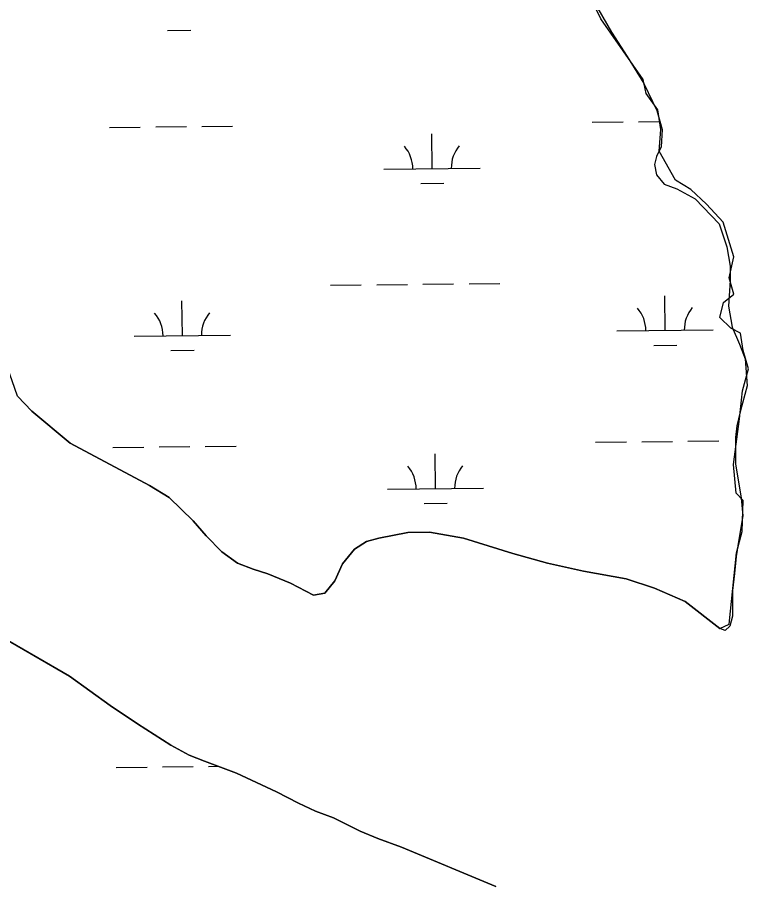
# Model space of a CAD drawing. Extents: x 3734862 to 3772949, y 391520 to 417239.
# Drawn here: x 3766204 to 3766964, y 404218 to 405122 of the extents above; entities that cross this region are included whole.
import ezdxf

# ---------------------------------------------------------------- set-up
doc = ezdxf.new("R2010")
doc.units = 0
for name, color, linetype in [('V-RIVR-EDGE', 7, 'Continuous'), ('V-TOPO-SHOR', 7, 'Continuous'), ('V-WETL-SWMP', 7, 'Continuous')]:
    doc.layers.add(name, color=color, linetype=linetype)

msp = doc.modelspace()

# ---------------------------------------------------------------- linework, layer by layer
at = {"layer": 'V-RIVR-EDGE'}
msp.add_spline([(3755702.08, 404495.32), (3755757.18, 404470.77), (3755793.3, 404451.23), (3755852.47, 404424.41), (3755881.39, 404415.75), (3755906.23, 404404.38), (3755920.22, 404395.76), (3755948.67, 404379.41), (3755958.16, 404378.93), (3755969.01, 404378), (3755990.69, 404368.45), (3756022.75, 404350.29), (3756054.82, 404336.64), (3756079.66, 404323.02), (3756103.59, 404309.39), (3756144.23, 404288.04), (3756167.69, 404268.99), (3756188.91, 404253.57), (3756231.36, 404233.11), (3756271.56, 404217.19), (3756299.11, 404203.1), (3756403.01, 404163.51), (3756460.37, 404140.31), (3756508.69, 404114.87), (3756530.82, 404103.96), (3756588.18, 404078.04), (3756639.21, 404052.15), (3756694.29, 404019.45), (3756726.8, 403998.12), (3756735.82, 403989.06), (3756740.32, 403979.55), (3756740.3, 403973.22), (3756740.74, 403967.79), (3756747.5, 403960.54), (3756759.69, 403953.73), (3756786.34, 403941.46), (3756814.34, 403929.18), (3756864.47, 403904.64), (3756889.32, 403895.98), (3756899.72, 403897.32), (3756908.33, 403901.82), (3756919.18, 403901.34), (3756933.18, 403894.07), (3756945.83, 403892.68), (3756956.23, 403893.11), (3756962.12, 403897.16), (3756970.71, 403896.69), (3756978.39, 403894.41), (3756992.41, 403894.83), (3757002.82, 403897.51), (3757019.1, 403901.54), (3757027.7, 403901.52), (3757034.02, 403901.05), (3757036.27, 403896.53), (3757036.71, 403891.1), (3757038.5, 403883.41), (3757046.62, 403874.34), (3757060.62, 403866.17), (3757076.41, 403853.92), (3757104.39, 403831.25), (3757122.44, 403816.73), (3757145.47, 403804.47), (3757165.34, 403796.73), (3757181.6, 403787.2), (3757194.24, 403777.67), (3757213.65, 403765.41), (3757229.9, 403756.33), (3757251.58, 403745.88), (3757266.49, 403741.32), (3757283.2, 403734.49), (3757308.94, 403720.87), (3757360.42, 403694.06), (3757393.83, 403670.92), (3757429.96, 403657.26), (3757461.59, 403645.43), (3757505.4, 403628.14), (3757548.31, 403610.4), (3757591.66, 403587.23), (3757649.45, 403552.27), (3757711.75, 403512.78), (3757753.76, 403493.23), (3757766.86, 403487.78), (3757773.19, 403487.76), (3757785.86, 403494.06), (3757794.45, 403494.04), (3757803.49, 403489.49), (3757807.08, 403480.89), (3757810.64, 403456.02), (3757814.23, 403447.87), (3757826.42, 403436.99), (3757854.41, 403422.9), (3757930.26, 403373.88), (3757975.85, 403342.57), (3758005.19, 403323.5), (3758062.07, 403286.74), (3758092.31, 403263.6), (3758175.82, 403209.59), (3758234.51, 403169.2), (3758283.7, 403133.81), (3758328.84, 403103.41), (3758399.23, 403041.74), (3758421.79, 403023.15), (3758438.05, 403017.68), (3758463.83, 403017.62), (3758491.43, 403026.14), (3758504.53, 403022.04), (3758513.56, 403014.33), (3758513.99, 403006.19), (3758499.95, 402997.18), (3758498.12, 402989.95), (3758502.16, 402978.18), (3758510.73, 402969.57), (3758522.02, 402962.76), (3758545.05, 402948.69), (3758582.07, 402926.89), (3758650.23, 402878.79), (3758697.61, 402840.7), (3758721.52, 402820.29), (3758740.94, 402809.39), (3758782.02, 402784.87), (3758831.24, 402755.36), (3758902.12, 402711.78), (3758960.36, 402675.46), (3759018.58, 402634.62), (3759069.59, 402599.68), (3759134.59, 402553.4), (3759185.57, 402508.06), (3759223.48, 402478.12), (3759262.29, 402448.18), (3759321.41, 402402.37), (3759371.51, 402366.07), (3759431.54, 402323.42), (3759463.59, 402300.28), (3759488.86, 402281.68), (3759576.89, 402222.68), (3759626.99, 402186.84), (3759672.12, 402153.72), (3759778.21, 402087.44), (3759832.83, 402050.68), (3759873, 402019.38), (3759909.55, 401989.45), (3760050.81, 401883.75), (3760100.02, 401850.16), (3760145.61, 401819.31), (3760185.77, 401788.01), (3760211.95, 401766.69), (3760254.82, 401734.48), (3760285.51, 401709.08), (3760303.12, 401700.45), (3760325.25, 401691.35), (3760352.78, 401671.39), (3760391.14, 401641), (3760430.41, 401611.96), (3760461.55, 401590.18), (3760536.95, 401542.97), (3760582.99, 401510.76), (3760602.85, 401495.79), (3760629.02, 401477.18), (3760672.36, 401449.49), (3760711.19, 401426.79), (3760818.61, 401347.85), (3760872.33, 401310.64), (3760925.58, 401271.62), (3760948.6, 401251.67), (3761039.76, 401181.81), (3761107.02, 401135.52), (3761151.7, 401104.67), (3761172.93, 401093.31), (3761186.03, 401090.57), (3761199.15, 401092.79), (3761219.51, 401099.07), (3761228.11, 401099.5), (3761233.52, 401095.42), (3761236.67, 401087.73), (3761236.64, 401077.78), (3761228.47, 401063.78), (3761223.03, 401057.47), (3761223.01, 401049.33), (3761228.86, 401039.37), (3761242.39, 401026.67), (3761254.14, 401021.67), (3761266.79, 401018.47), (3761292.52, 401001.68), (3761317.34, 400980.37), (3761342.15, 400955.44), (3761463.07, 400853.4), (3761509.99, 400812.14), (3761550.15, 400777.68), (3761585.34, 400746.84), (3761681.47, 400674.26), (3761756.4, 400618.91), (3761817.77, 400572.19), (3761878.26, 400530.44), (3761996.49, 400436.55), (3762057.42, 400389.83), (3762104.8, 400352.63), (3762156.25, 400313.17), (3762204.54, 400277.33), (3762245.17, 400247.84), (3762291.65, 400210.19), (3762325.94, 400182.07), (3762356.18, 400159.84), (3762404.02, 400123.55), (3762432.9, 400101.32), (3762455.49, 400091.32), (3762473.53, 400075.9), (3762512.34, 400044.16), (3762551.6, 400012.41), (3762593.58, 399983.82), (3762620.21, 399963.4), (3762661.74, 399937.08), (3762686.57, 399919.83), (3762793.08, 399841.35), (3762834.61, 399812.76), (3762873.44, 399790.05), (3762923.1, 399758.28), (3762956.96, 399737.4), (3762984.05, 399721.5), (3763024.22, 399693.37), (3763075.23, 399657.52), (3763115.86, 399633.91), (3763172.75, 399601.21), (3763228.74, 399568.52), (3763285.17, 399533.57), (3763344.31, 399494.08), (3763398.47, 399455.06), (3763444.06, 399421.04), (3763484.68, 399391.09), (3763603.38, 399303.08), (3763654.82, 399261.81), (3763661.14, 399259.53), (3763667.01, 399254.54), (3763671.96, 399245.04), (3763696.33, 399224.18), (3763722.94, 399200.15), (3763745.5, 399180.2), (3763818.14, 399117.17), (3763841.61, 399099.47), (3763852.45, 399092.21), (3763858.76, 399084.06), (3763874.99, 399067.29), (3763898, 399045.98), (3763924.62, 399023.76), (3763949, 399007.87), (3763970.2, 398987.47), (3764004.03, 398952.57), (3764028.38, 398926.74), (3764056.8, 398899.54), (3764092.88, 398862.37), (3764130.77, 398826.11), (3764147.01, 398811.6), (3764152.86, 398799.83), (3764162.32, 398783.53), (3764173.58, 398768.58), (3764186.67, 398757.24), (3764206.08, 398746.34), (3764226.87, 398742.22), (3764246.29, 398733.58), (3764269.32, 398717.7), (3764284.2, 398703.19), (3764301.81, 398691.84), (3764323.02, 398678.23), (3764345.14, 398660.99), (3764412.35, 398596.62), (3764457.02, 398559.88), (3764502.6, 398522.69), (3764538.26, 398497.74), (3764566.26, 398486.36), (3764583.89, 398484.51), (3764604.25, 398486.27), (3764616.45, 398486.24), (3764626.39, 398481.69), (3764630.89, 398474.45), (3764636.29, 398461.32), (3764634.9, 398450.02), (3764631.72, 398441.44), (3764633.06, 398434.65), (3764636.21, 398430.12), (3764643.89, 398425.58), (3764661.06, 398421.47), (3764685.44, 398409.2), (3764715.22, 398382), (3764745.45, 398356.15), (3764793.31, 398328), (3764844.31, 398292.6), (3764885.83, 398258.14), (3764918.78, 398234.54), (3764992.82, 398187.79), (3765058.27, 398144.22), (3765088.07, 398128.32), (3765140.91, 398100.15), (3765168.89, 398079.74), (3765193.71, 398061.59), (3765246.12, 398042.02), (3765282.23, 398018.42), (3765309.74, 397989.41), (3765339.95, 397955.42), (3765361.15, 397933.67), (3765382.35, 397911.91), (3765434.69, 397867.92), (3765477.57, 397838.43), (3765508.73, 397823.88), (3765545.3, 397801.18), (3765575.54, 397778.05), (3765617.52, 397749.91), (3765653.64, 397726.31), (3765681.63, 397709.96), (3765727.23, 397684.53), (3765761.99, 397660.02), (3765771.94, 397659.55), (3765788.21, 397659.96), (3765793.64, 397658.14), (3765793.63, 397653.62), (3765785.47, 397648.66), (3765785.47, 397645.5), (3765790.86, 397632.82), (3765800.33, 397623.76), (3765814.78, 397612.87), (3765831.94, 397605.59), (3765847.31, 397603.29), (3765858.15, 397598.75), (3765865.82, 397593.3), (3765888.84, 397576.97), (3765908.7, 397561.54), (3765918.16, 397548.41), (3765919.5, 397542.07), (3765921.3, 397536.19), (3765926.71, 397533.46), (3765933.05, 397534.35), (3765940.73, 397533.43), (3765944.79, 397530.25), (3765956.97, 397519.37), (3765987.67, 397499.85), (3766024.67, 397468.11), (3766059.41, 397438.18), (3766085.13, 397413.25), (3766102.73, 397400.09), (3766131.61, 397377.42), (3766172.69, 397350.18), (3766210.59, 397318.89), (3766264.32, 397285.3), (3766306.76, 397260.78), (3766362.73, 397220.85), (3766381.12, 397208.5)], degree=3, dxfattribs=at)
at = {"layer": 'V-TOPO-SHOR'}
for p, q in [((3766810.37, 405120.68), (3766798.12, 405146)), ((3766854.3, 405057.51), (3766810.37, 405120.68)), ((3766857.25, 405042.77), (3766854.3, 405057.51)), ((3766869.53, 405026.07), (3766857.25, 405042.77)), ((3766872.48, 405005.44), (3766869.53, 405026.07)), ((3766871, 404982.84), (3766872.48, 405005.44)), ((3766887.71, 404952.87), (3766871, 404982.84)), ((3766903.92, 404943.05), (3766887.71, 404952.87)), ((3766919.96, 404928.07), (3766903.92, 404943.05)), ((3766937.32, 404909.15), (3766919.96, 404928.07)), ((3766948.62, 404873.29), (3766937.32, 404909.15)), ((3766943.48, 404851.27), (3766948.62, 404873.29)), ((3766948.62, 404834.48), (3766943.48, 404851.27)), ((3766937.82, 404825.64), (3766948.62, 404834.48)), ((3766933.89, 404809.92), (3766937.82, 404825.64)), ((3766945.19, 404799.11), (3766933.89, 404809.92)), ((3766955.5, 404793.71), (3766945.19, 404799.11)), ((3766958.26, 404775.62), (3766955.5, 404793.71)), ((3766963.85, 404756.86), (3766958.26, 404775.62)), ((3766957.46, 404733.78), (3766963.85, 404756.86)), ((3766203.58, 404728.46), (3766218.5, 404712.66)), ((3766954.4, 404704.79), (3766957.46, 404733.78)), ((3766218.5, 404712.66), (3766258.57, 404679.62)), ((3766948.26, 404657.44), (3766954.4, 404704.79)), ((3766258.57, 404679.62), (3766340.89, 404635.38)), ((3766950.77, 404627.5), (3766948.26, 404657.44)), ((3766340.89, 404635.38), (3766361.29, 404622.96)), ((3766361.29, 404622.96), (3766386.4, 404598.89)), ((3766958.03, 404619.88), (3766950.77, 404627.5)), ((3766957.3, 404587.58), (3766958.03, 404619.88)), ((3766386.4, 404598.89), (3766399.95, 404583.1)), ((3766399.95, 404583.1), (3766416.23, 404566.61)), ((3766579.5, 404580.55), (3766609.59, 404586.5)), ((3766609.59, 404586.5), (3766632.12, 404587.04)), ((3766632.12, 404587.04), (3766667.58, 404580.66)), ((3766951.13, 404565.44), (3766957.3, 404587.58)), ((3766554.17, 404569.11), (3766566.51, 404577.23)), ((3766566.51, 404577.23), (3766579.5, 404580.55)), ((3766667.58, 404580.66), (3766718.69, 404564.61)), ((3766416.23, 404566.61), (3766432.54, 404554.89)), ((3766541.78, 404554.17), (3766554.17, 404569.11)), ((3766943.51, 404491.41), (3766951.13, 404565.44)), ((3766718.69, 404564.61), (3766754.81, 404554.82)), ((3766432.54, 404554.89), (3766448.88, 404548.64)), ((3766448.88, 404548.64), (3766463.87, 404543.76)), ((3766533.47, 404536.47), (3766541.78, 404554.17)), ((3766754.81, 404554.82), (3766792.31, 404546.38)), ((3766463.87, 404543.76), (3766487.7, 404534.05)), ((3766792.31, 404546.38), (3766836.64, 404538.58)), ((3766836.64, 404538.58), (3766865.93, 404528.83)), ((3766487.7, 404534.05), (3766511.52, 404521.6)), ((3766523.14, 404523.57), (3766533.47, 404536.47)), ((3766865.93, 404528.83), (3766897.93, 404514.96)), ((3766511.52, 404521.6), (3766523.14, 404523.57)), ((3766897.93, 404514.96), (3766933.93, 404486.73)), ((3766933.93, 404486.73), (3766943.51, 404491.41)), ((3766257.9, 404437.17), (3766179, 404482.75)), ((3766300.03, 404406.85), (3766257.9, 404437.17)), ((3766328.58, 404387.54), (3766300.03, 404406.85)), ((3766363.26, 404365.46), (3766328.58, 404387.54)), ((3766382.31, 404355.1), (3766363.26, 404365.46)), ((3766397.97, 404348.85), (3766382.31, 404355.1)), ((3766431.35, 404336.34), (3766397.97, 404348.85)), ((3766472.87, 404316.95), (3766431.35, 404336.34)), ((3766496.01, 404305.19), (3766472.87, 404316.95)), ((3766513.7, 404296.88), (3766496.01, 404305.19)), ((3766532.09, 404289.93), (3766513.7, 404296.88)), ((3766560, 404276.09), (3766532.09, 404289.93)), ((3766578.38, 404268.46), (3766560, 404276.09)), ((3766602.9, 404259.42), (3766578.38, 404268.46)), ((3766700.95, 404218.49), (3766602.9, 404259.42))]:
    msp.add_line(p, q, dxfattribs=at)
for points in [[(3766807.08, 405131.43), (3766821.26, 405106.75), (3766837.48, 405081.38), (3766855.05, 405053.27), (3766868.52, 405025.19), (3766873.85, 405005.36), (3766873.05, 404987.61), (3766868.2, 404977.4), (3766866.1, 404969.22), (3766868.08, 404958.28), (3766876.21, 404948.67), (3766889.15, 404943.8), (3766908.2, 404933.44), (3766933.29, 404907.33), (3766941.33, 404883.38), (3766944.61, 404863.55), (3766944.51, 404848.53), (3766942.97, 404821.91), (3766946.92, 404800.04), (3766954.31, 404782.24), (3766960.36, 404767.18), (3766962.23, 404739.17), (3766955.22, 404711.91), (3766951.71, 404697.59), (3766950.26, 404685.31), (3766950.08, 404658), (3766956, 404622.46), (3766957.92, 404604.01), (3766953.66, 404579.46), (3766950.81, 404561.72), (3766949.33, 404543.98), (3766947.17, 404526.24), (3766946.99, 404499.61), (3766944.19, 404489.39), (3766939.38, 404484.64)], [(3766939.38, 404484.64), (3766933.93, 404486.73), (3766897.93, 404514.96), (3766865.93, 404528.83), (3766836.64, 404538.58), (3766792.31, 404546.38), (3766754.81, 404554.82), (3766718.69, 404564.62), (3766667.58, 404580.66), (3766632.12, 404587.04), (3766609.59, 404586.5), (3766579.5, 404580.55), (3766566.51, 404577.23), (3766554.17, 404569.11), (3766541.78, 404554.17), (3766533.47, 404536.47), (3766523.14, 404523.57), (3766511.52, 404521.6), (3766487.7, 404534.05), (3766463.87, 404543.76), (3766448.88, 404548.64), (3766432.54, 404554.89), (3766416.23, 404566.61), (3766399.95, 404583.1), (3766386.4, 404598.89), (3766361.29, 404622.96), (3766340.89, 404635.38), (3766258.57, 404679.62), (3766218.5, 404712.66), (3766203.58, 404728.46), (3766192.86, 404759.26)], [(3766179, 404482.75), (3766257.9, 404437.17), (3766300.03, 404406.85), (3766328.58, 404387.54), (3766363.26, 404365.46), (3766382.31, 404355.1), (3766397.97, 404348.85), (3766431.35, 404336.34), (3766472.87, 404316.95), (3766496.01, 404305.19), (3766513.7, 404296.88), (3766532.09, 404289.93), (3766560, 404276.09), (3766578.38, 404268.46), (3766602.9, 404259.42), (3766700.95, 404218.49)]]:
    msp.add_lwpolyline(points, dxfattribs=at)
at = {"layer": 'V-WETL-SWMP'}
for p, q in [((3766359.76, 405108.42), (3766383.76, 405108.67)), ((3766299.41, 405007.77), (3766331.41, 405008.11)), ((3766347.41, 405008.28), (3766379.41, 405008.62)), ((3766395.4, 405008.79), (3766427.4, 405009.13)), ((3766801.29, 405013.08), (3766833.29, 405013.41)), ((3766849.29, 405013.58), (3766871.57, 405013.82)), ((3766634.73, 404964.88), (3766634.35, 405000.88)), ((3766584.73, 404964.36), (3766684.72, 404965.41)), ((3766622.89, 404949.33), (3766646.89, 404949.58)), ((3766625.15, 404844.7), (3766657.15, 404845.04)), ((3766673.15, 404845.21), (3766705.15, 404845.55)), ((3766529.16, 404843.69), (3766561.15, 404844.03)), ((3766577.15, 404844.2), (3766609.15, 404844.54)), ((3766375.11, 404791.32), (3766374.73, 404827.32)), ((3766876.99, 404796.62), (3766876.61, 404832.62)), ((3766325.11, 404790.79), (3766425.11, 404791.85)), ((3766826.99, 404796.09), (3766926.99, 404797.15)), ((3766363.27, 404775.76), (3766387.27, 404776.02)), ((3766865.15, 404781.06), (3766889.15, 404781.32)), ((3766302.92, 404675.12), (3766334.92, 404675.46)), ((3766350.92, 404675.62), (3766382.92, 404675.96)), ((3766398.92, 404676.13), (3766430.92, 404676.47)), ((3766804.8, 404680.42), (3766836.8, 404680.76)), ((3766852.8, 404680.93), (3766884.8, 404681.26)), ((3766900.8, 404681.43), (3766932.8, 404681.77)), ((3766638.24, 404632.23), (3766637.86, 404668.22)), ((3766588.24, 404631.7), (3766688.24, 404632.75)), ((3766626.4, 404616.67), (3766650.4, 404616.92)), ((3766306.44, 404342.46), (3766338.44, 404342.8)), ((3766354.44, 404342.97), (3766386.43, 404343.31)), ((3766402.43, 404343.48), (3766412.04, 404343.58))]:
    msp.add_line(p, q, dxfattribs=at)
for points in [[(3766807.08, 405131.43), (3766821.26, 405106.75), (3766837.48, 405081.38), (3766855.05, 405053.27), (3766868.52, 405025.19), (3766873.85, 405005.35), (3766873.05, 404987.61), (3766868.2, 404977.4), (3766866.1, 404969.22), (3766868.08, 404958.28), (3766876.21, 404948.67), (3766889.15, 404943.8), (3766908.2, 404933.44), (3766933.29, 404907.33), (3766941.32, 404883.38), (3766944.61, 404863.55), (3766944.51, 404848.53), (3766942.97, 404821.91), (3766946.92, 404800.04), (3766954.31, 404782.24), (3766960.36, 404767.18), (3766962.22, 404739.17), (3766955.22, 404711.91), (3766951.71, 404697.59), (3766950.26, 404685.31), (3766950.08, 404658), (3766955.99, 404622.46), (3766957.92, 404604.01), (3766953.66, 404579.46), (3766950.81, 404561.72), (3766949.33, 404543.98), (3766947.17, 404526.24), (3766946.99, 404499.61), (3766944.19, 404489.39), (3766939.38, 404484.64), (3766933.93, 404486.73), (3766897.93, 404514.96), (3766865.93, 404528.83), (3766836.64, 404538.58), (3766792.31, 404546.38), (3766754.81, 404554.82), (3766718.69, 404564.62), (3766667.58, 404580.66), (3766632.12, 404587.04), (3766609.59, 404586.5), (3766579.5, 404580.55), (3766566.51, 404577.23), (3766554.17, 404569.11), (3766541.78, 404554.17), (3766533.47, 404536.48)], [(3766533.47, 404536.48), (3766523.14, 404523.57), (3766511.52, 404521.6), (3766487.71, 404534.04), (3766463.87, 404543.76), (3766448.88, 404548.64), (3766432.54, 404554.89), (3766416.23, 404566.61), (3766399.95, 404583.1), (3766386.4, 404598.89), (3766361.29, 404622.96), (3766340.89, 404635.38), (3766258.57, 404679.62), (3766218.5, 404712.66), (3766203.58, 404728.46)], [(3766179, 404482.75), (3766257.9, 404437.17), (3766300.03, 404406.85), (3766328.58, 404387.54), (3766363.26, 404365.47), (3766382.31, 404355.1), (3766397.97, 404348.85), (3766431.35, 404336.34), (3766472.87, 404316.95), (3766496.01, 404305.19), (3766513.7, 404296.88), (3766532.09, 404289.93), (3766560, 404276.09), (3766578.38, 404268.46), (3766602.9, 404259.42), (3766700.95, 404218.49)]]:
    msp.add_lwpolyline(points, dxfattribs=at)
for centre, start, end in [((3766579.48, 404964.77), 359.83336, 41.37702), ((3766689.96, 404965.94), 139.83336, 181.37702), ((3766821.74, 404796.51), 359.83336, 41.37702), ((3766932.22, 404797.68), 139.83336, 181.37702), ((3766319.86, 404791.21), 359.83336, 41.37702), ((3766430.34, 404792.38), 139.83336, 181.37702), ((3766582.99, 404632.12), 359.83336, 41.37702), ((3766693.47, 404633.29), 139.83336, 181.37702)]:
    msp.add_arc(centre, 35.25, start, end, dxfattribs=at)

doc.saveas('drawing.dxf')
